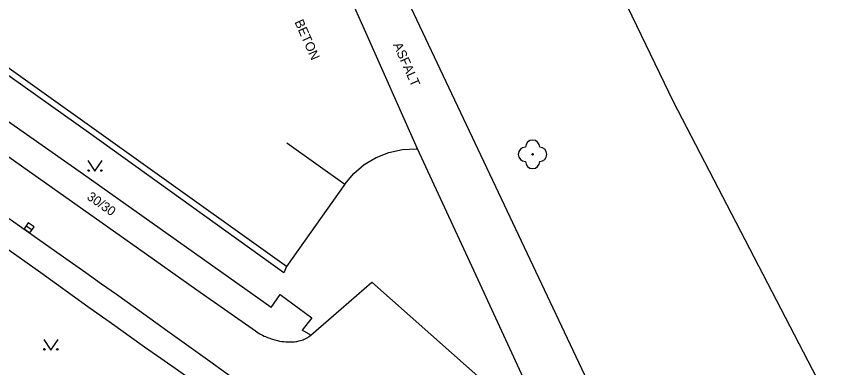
# Model space of a CAD drawing. Extents: x -539515 to -538098, y -1182060 to -1180157.
# Drawn here: x -538439.9 to -538381.9, y -1181186.5 to -1181162 of the extents above; entities that cross this region are included whole.
import ezdxf

# ---------------------------------------------------------------- set-up
doc = ezdxf.new("R2010")
doc.units = 0
for name, color, linetype in [('Vrstva 10', 7, 'Continuous'), ('Vrstva 11', 7, 'Continuous'), ('Vrstva 22', 7, 'Continuous'), ('Vrstva 27', 7, 'Continuous'), ('Vrstva 36', 7, 'Continuous'), ('Vrstva 40', 7, 'Continuous'), ('Vrstva 5', 7, 'Continuous'), ('Vrstva 7', 7, 'Continuous')]:
    doc.layers.add(name, color=color, linetype=linetype)

msp = doc.modelspace()

# ---------------------------------------------------------------- linework, layer by layer
at = {"layer": 'Vrstva 10'}
for p, q in [((-538415.595, -1181162.9), (-538419.31, -1181154.55)), ((-538412.36, -1181161.36), (-538406.04, -1181174.715)), ((-538411.88, -1181171.25), (-538415.595, -1181162.9)), ((-538445.031, -1181168.587), (-538439.581, -1181172.439)), ((-538407.925, -1181179.795), (-538411.88, -1181171.25)), ((-538439.581, -1181172.439), (-538431.409, -1181178.219)), ((-538406.04, -1181174.715), (-538399.72, -1181188.07)), ((-538431.409, -1181178.219), (-538427.321, -1181181.106)), ((-538403.97, -1181188.34), (-538407.925, -1181179.795)), ((-538415.08, -1181180.58), (-538405.2, -1181189.32)), ((-538427.321, -1181181.106), (-538423.23, -1181183.99))]:
    msp.add_line(p, q, dxfattribs=at)
for points in [[(-538441.051, -1181175.723), (-538440.3, -1181176.243), (-538439.574, -1181176.748), (-538438.873, -1181177.237), (-538437.522, -1181178.184), (-538436.261, -1181179.073), (-538435.083, -1181179.906), (-538433.984, -1181180.687), (-538432.955, -1181181.42)], [(-538423.23, -1181183.99), (-538423.128, -1181184.059), (-538423.026, -1181184.124), (-538422.923, -1181184.184), (-538422.82, -1181184.241), (-538422.718, -1181184.293), (-538422.616, -1181184.342), (-538422.516, -1181184.387), (-538422.417, -1181184.429), (-538422.32, -1181184.467), (-538422.225, -1181184.503), (-538422.131, -1181184.535), (-538422.04, -1181184.565), (-538421.86, -1181184.617), (-538421.69, -1181184.659), (-538421.53, -1181184.692), (-538421.379, -1181184.717), (-538421.237, -1181184.736), (-538421.105, -1181184.749), (-538420.981, -1181184.756), (-538420.866, -1181184.76), (-538420.759, -1181184.759), (-538420.659, -1181184.755), (-538420.566, -1181184.749), (-538420.48, -1181184.741), (-538420.401, -1181184.73), (-538420.327, -1181184.719), (-538420.19, -1181184.691), (-538420.073, -1181184.661), (-538419.973, -1181184.63), (-538419.888, -1181184.599), (-538419.815, -1181184.569), (-538419.752, -1181184.541), (-538419.645, -1181184.486), (-538419.567, -1181184.44), (-538419.511, -1181184.403), (-538419.429, -1181184.344), (-538419.35, -1181184.28), (-538417.215, -1181182.43), (-538415.08, -1181180.58)], [(-538432.955, -1181181.42), (-538431.033, -1181182.795), (-538429.356, -1181183.998), (-538426.425, -1181186.104)], [(-538426.425, -1181186.104), (-538424.226, -1181187.685)]]:
    msp.add_lwpolyline(points, dxfattribs=at)
at = {"layer": 'Vrstva 11'}
for p, q in [((-538434.91, -1181170.11), (-538444.95, -1181162.96)), ((-538421.23, -1181179.91), (-538434.91, -1181170.11)), ((-538421.05, -1181179.47), (-538421.23, -1181179.91)), ((-538419.35, -1181184.28), (-538419.95, -1181183.94))]:
    msp.add_line(p, q, dxfattribs=at)
for points in [[(-538435.255, -1181173.03), (-538448.34, -1181163.88)], [(-538416.96, -1181173.71), (-538416.341, -1181172.97), (-538415.607, -1181172.343), (-538414.781, -1181171.845), (-538413.884, -1181171.491), (-538412.94, -1181171.289), (-538411.976, -1181171.246), (-538411.88, -1181171.25)], [(-538422.12, -1181182.35), (-538435.255, -1181173.03)], [(-538434.951, -1181182.295), (-538438.247, -1181179.933), (-538440.717, -1181178.164), (-538440.99, -1181177.97)], [(-538422.12, -1181182.35), (-538421.5, -1181181.44), (-538419.28, -1181183.07), (-538419.95, -1181183.94)], [(-538427.29, -1181187.69), (-538428.111, -1181187.119), (-538428.603, -1181186.782), (-538429.832, -1181185.925), (-538430.981, -1181185.117), (-538432.057, -1181184.356), (-538433.065, -1181183.641), (-538434.951, -1181182.295)]]:
    msp.add_lwpolyline(points, dxfattribs=at)
at = {"layer": 'Vrstva 22'}
msp.add_circle((-538403.83, -1181171.63), 0.05, dxfattribs=at)
for centre, start, end in [((-538404.33, -1181171.63), 90, 270), ((-538403.83, -1181171.13), 0, 180), ((-538403.33, -1181171.63), 270, 90), ((-538403.83, -1181172.13), 180, 0)]:
    msp.add_arc(centre, 0.5, start, end, dxfattribs=at)
at = {"layer": 'Vrstva 27'}
msp.add_line((-538439.265, -1181176.628), (-538438.855, -1181176.914), dxfattribs=at)
msp.add_lwpolyline([(-538439.408, -1181176.833), (-538438.998, -1181177.119), (-538438.712, -1181176.709), (-538439.122, -1181176.423)], close=True, dxfattribs=at)
at = {"layer": 'Vrstva 36'}
for points in [[(-538434.951, -1181172.063), (-538434.451, -1181172.813), (-538433.951, -1181172.063)], [(-538438.036, -1181184.576), (-538437.536, -1181185.326), (-538437.036, -1181184.576)]]:
    msp.add_lwpolyline(points, dxfattribs=at)
for centre in [(-538434.901, -1181172.763), (-538434.002, -1181172.763), (-538437.986, -1181185.276), (-538437.087, -1181185.276)]:
    msp.add_circle(centre, 0.05, dxfattribs=at)
at = {"layer": 'Vrstva 5'}
for p, q in [((-538421.05, -1181179.47), (-538465.89, -1181147.48)), ((-538421.037, -1181170.815), (-538416.96, -1181173.71)), ((-538416.96, -1181173.71), (-538421.05, -1181179.47))]:
    msp.add_line(p, q, dxfattribs=at)
at = {"layer": 'Vrstva 7'}
for p, q in [((-538393.97, -1181167.95), (-538403.69, -1181147.73)), ((-538381.54, -1181191.89), (-538393.97, -1181167.95))]:
    msp.add_line(p, q, dxfattribs=at)

# ---------------------------------------------------------------- texts
at = {"layer": 'Vrstva 40'}
for s, rotation, p in [('BETON', 293.98477, (-538420.504, -1181162.367)), ('ASFALT', 293.98477, (-538413.602, -1181163.961)), ('30/30', 324.73086, (-538435.069, -1181174.726))]:
    msp.add_text(s, height=0.65, rotation=rotation, dxfattribs=at).set_placement(p)

doc.saveas('drawing.dxf')
